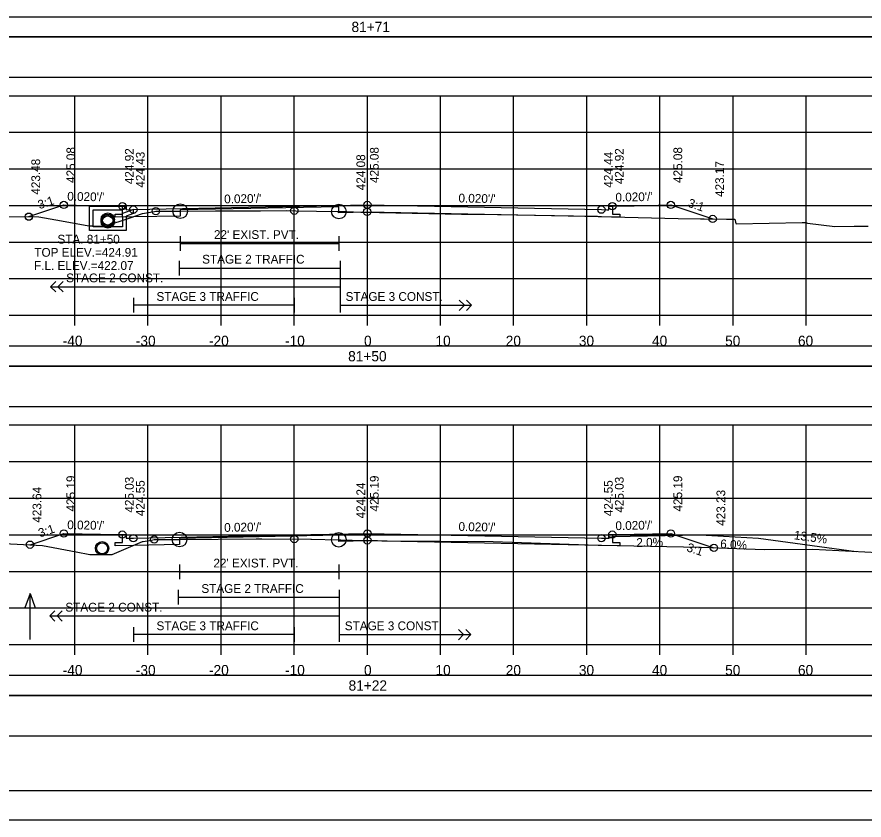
# Model space of a CAD drawing. Extents: x 1371057 to 1372761, y 380005 to 390517.
# Drawn here: x 1371513 to 1371628.8, y 387898.6 to 388008.3 of the extents above; entities that cross this region are included whole.
import ezdxf

# ---------------------------------------------------------------- set-up
doc = ezdxf.new("R2010")
doc.units = 0
for name, color, linetype in [('R_Alt Surface', 7, 'Continuous'), ('R_Axis', 7, 'Continuous'), ('R_Axis Annot', 7, 'Continuous'), ('R_Border', 7, 'Continuous'), ('R_Detour', 7, 'Continuous'), ('R_Dimension', 7, 'Continuous'), ('R_Drive', 7, 'Continuous'), ('R_Exist Surface', 7, 'Continuous'), ('R_Fin Surface', 7, 'Continuous'), ('R_Grid', 7, 'Continuous'), ('R_No Plot', 7, 'Continuous'), ('R_Striping', 7, 'Continuous'), ('R_Water', 7, 'Continuous'), ('R_Water Annot', 7, 'Continuous'), ('R_Xsect Elev', 7, 'Continuous'), ('R_Xsect Slope', 7, 'Continuous')]:
    doc.layers.add(name, color=color, linetype=linetype)

msp = doc.modelspace()

# ---------------------------------------------------------------- linework, layer by layer
at = {"layer": 'R_Alt Surface'}
for points in [[(1371594.37, 387982.48), (1371594.37, 387981.4), (1371595.37, 387981.38), (1371595.37, 387980.95), (1371592.87, 387981), (1371560.87, 387981.64), (1371556.97, 387981.56), (1371556.97, 387982.39), (1371535.28, 387981.96), (1371535.28, 387981.13), (1371528.87, 387981), (1371526.37, 387980.95), (1371526.37, 387981.38), (1371527.37, 387981.4), (1371527.37, 387982.48)], [(1371594.37, 387982.48), (1371594.37, 387981.4), (1371595.37, 387981.38), (1371595.37, 387980.95), (1371592.87, 387981), (1371560.87, 387981.64), (1371556.97, 387981.56), (1371556.97, 387982.39), (1371535.28, 387981.96), (1371535.28, 387981.13), (1371528.87, 387981), (1371526.37, 387980.95), (1371526.37, 387981.38), (1371527.37, 387981.4), (1371527.37, 387982.48)], [(1371535.28, 387978.39), (1371535.28, 387976.39)], [(1371556.97, 387978.39), (1371556.97, 387976.39)], [(1371535.28, 387977.39), (1371556.97, 387977.39)], [(1371594.37, 387937.59), (1371594.37, 387936.51), (1371595.37, 387936.49), (1371595.37, 387936.06), (1371592.87, 387936.11), (1371560.87, 387936.75), (1371556.96, 387936.67), (1371556.96, 387937.5), (1371535.18, 387937.07), (1371535.17, 387936.24), (1371528.87, 387936.11), (1371526.37, 387936.06), (1371526.37, 387936.49), (1371527.37, 387936.51), (1371527.37, 387937.59)], [(1371594.37, 387937.59), (1371594.37, 387936.51), (1371595.37, 387936.49), (1371595.37, 387936.06), (1371592.87, 387936.11), (1371560.87, 387936.75), (1371556.96, 387936.67), (1371556.96, 387937.5), (1371535.18, 387937.07), (1371535.17, 387936.24), (1371528.87, 387936.11), (1371526.37, 387936.06), (1371526.37, 387936.49), (1371527.37, 387936.51), (1371527.37, 387937.59)], [(1371535.18, 387933.5), (1371535.18, 387931.5)], [(1371556.96, 387933.5), (1371556.96, 387931.5)], [(1371535.18, 387932.5), (1371556.96, 387932.5)]]:
    msp.add_lwpolyline(points, dxfattribs=at)
at = {"layer": 'R_Axis'}
for p, q in [((1371410.87, 387967.57), (1371710.87, 387967.57)), ((1371520.87, 387966.17), (1371520.87, 387967.57)), ((1371530.87, 387966.17), (1371530.87, 387967.57)), ((1371540.87, 387966.17), (1371540.87, 387967.57)), ((1371550.87, 387966.17), (1371550.87, 387967.57)), ((1371560.87, 387966.17), (1371560.87, 387967.57)), ((1371570.87, 387966.17), (1371570.87, 387967.57)), ((1371580.87, 387966.17), (1371580.87, 387967.57)), ((1371590.87, 387966.17), (1371590.87, 387967.57)), ((1371600.87, 387966.17), (1371600.87, 387967.57)), ((1371610.87, 387966.17), (1371610.87, 387967.57)), ((1371620.87, 387966.17), (1371620.87, 387967.57)), ((1371410.87, 387922.57), (1371710.87, 387922.57)), ((1371520.87, 387921.17), (1371520.87, 387922.57)), ((1371530.87, 387921.17), (1371530.87, 387922.57)), ((1371540.87, 387921.17), (1371540.87, 387922.57)), ((1371550.87, 387921.17), (1371550.87, 387922.57)), ((1371560.87, 387921.17), (1371560.87, 387922.57)), ((1371570.87, 387921.17), (1371570.87, 387922.57)), ((1371580.87, 387921.17), (1371580.87, 387922.57)), ((1371590.87, 387921.17), (1371590.87, 387922.57)), ((1371600.87, 387921.17), (1371600.87, 387922.57)), ((1371610.87, 387921.17), (1371610.87, 387922.57)), ((1371620.87, 387921.17), (1371620.87, 387922.57))]:
    msp.add_line(p, q, dxfattribs=at)
at = {"layer": 'R_Border'}
msp.add_line((1371719.05, 387902.57), (1371402.87, 387902.57), dxfattribs=at)
at = {"layer": 'R_Detour'}
for points in [[(1371407.72, 388005.61), (1371714.03, 388005.61), (1371714.03, 388008.32), (1371407.72, 388008.32)], [(1371407.72, 387960.61), (1371714.03, 387960.61), (1371714.03, 387963.32), (1371407.72, 387963.32)], [(1371407.72, 387915.61), (1371714.03, 387915.61), (1371714.03, 387918.32), (1371407.72, 387918.32)]]:
    msp.add_lwpolyline(points, close=True, dxfattribs=at)
at = {"layer": 'R_Dimension'}
for points in [[(1371407.72, 388000.09), (1371714.03, 388000.09), (1371714.03, 388005.61), (1371407.72, 388005.61)], [(1371407.72, 387955.09), (1371714.03, 387955.09), (1371714.03, 387960.61), (1371407.72, 387960.61)], [(1371407.72, 387910.09), (1371714.03, 387910.09), (1371714.03, 387915.61), (1371407.72, 387915.61)]]:
    msp.add_lwpolyline(points, close=True, dxfattribs=at)
at = {"layer": 'R_Drive'}
for p, q in [((1371593.87, 387937.09), (1371594.37, 387937.34)), ((1371594.37, 387937.34), (1371606.37, 387937.58)), ((1371606.37, 387937.58), (1371614.35, 387937.1)), ((1371614.35, 387937.1), (1371627.69, 387935.3))]:
    msp.add_line(p, q, dxfattribs=at)
at = {"layer": 'R_Exist Surface'}
for points in [[(1371504.51, 387981.1), (1371515.94, 387981.03), (1371519.06, 387980.46), (1371522.76, 387979.79), (1371523.43, 387979.77), (1371524.98, 387979.74), (1371528.45, 387980.87), (1371530.12, 387981.48), (1371531.76, 387981.76), (1371531.95, 387981.79), (1371532.32, 387981.79), (1371535.28, 387981.79), (1371535.3, 387981.79), (1371535.36, 387981.78), (1371540.09, 387981.82), (1371542.1, 387981.84), (1371546.21, 387981.85), (1371546.21, 387981.85), (1371546.21, 387981.85), (1371546.26, 387981.85), (1371549.87, 387981.86), (1371551.07, 387981.85), (1371556.72, 387981.74), (1371556.97, 387981.74), (1371558, 387981.73), (1371559.97, 387981.67), (1371560.71, 387981.65), (1371560.84, 387981.65), (1371560.88, 387981.65), (1371562.52, 387981.6), (1371573.73, 387981.36), (1371578.67, 387981.34), (1371591.66, 387981.11), (1371592.1, 387981.1), (1371592.27, 387981.09), (1371592.44, 387981.08), (1371603.35, 387980.78), (1371606.41, 387980.74), (1371606.92, 387980.74), (1371610, 387980.72), (1371610.38, 387980.72), (1371610.4, 387980.72), (1371610.7, 387980.72), (1371610.97, 387980.72), (1371611.1, 387980.72), (1371611.23, 387980.28), (1371611.3, 387980.07), (1371620.31, 387980.23), (1371620.38, 387980.23), (1371620.82, 387980.24), (1371621.05, 387980.14), (1371624.78, 387979.69), (1371627.43, 387979.72), (1371629.33, 387979.74)], [(1371508.55, 387936.52), (1371516.45, 387936.12), (1371521.03, 387935.24), (1371522.93, 387934.89), (1371525.55, 387934.86), (1371525.99, 387934.85), (1371530.13, 387936.65), (1371530.17, 387936.66), (1371530.23, 387936.67), (1371531.33, 387936.84), (1371531.73, 387936.92), (1371532.47, 387936.92), (1371535.18, 387936.92), (1371535.18, 387936.92), (1371535.28, 387936.9), (1371545.68, 387937.01), (1371546.02, 387937.02), (1371546.02, 387937.02), (1371546.42, 387937.02), (1371553.13, 387936.95), (1371553.25, 387936.95), (1371556.94, 387936.88), (1371556.96, 387936.88), (1371557.25, 387936.88), (1371560.35, 387936.8), (1371560.87, 387936.8), (1371561.59, 387936.79), (1371562.25, 387936.79), (1371562.86, 387936.74), (1371563.15, 387936.76), (1371563.59, 387936.76), (1371578.08, 387936.66), (1371589.74, 387936.22), (1371592.42, 387936.16), (1371595.03, 387936.09), (1371606.37, 387935.86), (1371615.14, 387935.55), (1371621.78, 387935.62), (1371636.01, 387934.86)]]:
    msp.add_lwpolyline(points, dxfattribs=at)
at = {"layer": 'R_Fin Surface'}
for points in [[(1371514.57, 387981.04), (1371519.37, 387982.64), (1371521.07, 387982.61), (1371524.37, 387982.54), (1371525.22, 387982.52), (1371527.37, 387982.48), (1371527.71, 387982.48), (1371527.87, 387982.48), (1371527.88, 387981.98), (1371528.87, 387982), (1371542.29, 387982.27), (1371560.87, 387982.64), (1371592.87, 387982), (1371592.87, 387982), (1371593.62, 387981.99), (1371593.87, 387981.98), (1371593.87, 387982.48), (1371594, 387982.48), (1371594.37, 387982.48), (1371596.3, 387982.52), (1371597.37, 387982.54), (1371598.89, 387982.57), (1371602.37, 387982.64), (1371604.84, 387981.82), (1371608.09, 387980.73)], [(1371514.74, 387936.21), (1371514.75, 387936.21), (1371519.37, 387937.75), (1371519.37, 387937.75), (1371524.37, 387937.65), (1371526.54, 387937.61), (1371527.37, 387937.59), (1371527.87, 387937.59), (1371527.88, 387937.09), (1371528.87, 387937.11), (1371550.55, 387937.55), (1371560.84, 387937.75), (1371560.87, 387937.75), (1371581.49, 387937.34), (1371592.87, 387937.11), (1371592.87, 387937.11), (1371593.41, 387937.1), (1371593.87, 387937.09), (1371593.87, 387937.59), (1371593.9, 387937.59), (1371594.37, 387937.59), (1371597.37, 387937.65), (1371602.37, 387937.75), (1371608.26, 387935.79)]]:
    msp.add_lwpolyline(points, dxfattribs=at)
at = {"layer": 'R_Grid'}
for p, q in [((1371410.87, 387997.57), (1371710.87, 387997.57)), ((1371520.87, 387967.57), (1371520.87, 387997.57)), ((1371530.87, 387967.57), (1371530.87, 387997.57)), ((1371540.87, 387967.57), (1371540.87, 387997.57)), ((1371550.87, 387967.57), (1371550.87, 387997.57)), ((1371560.87, 387967.57), (1371560.87, 387997.57)), ((1371570.87, 387967.57), (1371570.87, 387997.57)), ((1371580.87, 387967.57), (1371580.87, 387997.57)), ((1371590.87, 387967.57), (1371590.87, 387997.57)), ((1371600.87, 387967.57), (1371600.87, 387997.57)), ((1371610.87, 387967.57), (1371610.87, 387997.57)), ((1371620.87, 387967.57), (1371620.87, 387997.57)), ((1371410.87, 387992.57), (1371710.87, 387992.57)), ((1371410.87, 387987.57), (1371710.87, 387987.57)), ((1371410.87, 387982.57), (1371710.87, 387982.57)), ((1371410.87, 387977.57), (1371710.87, 387977.57)), ((1371410.87, 387972.57), (1371710.87, 387972.57)), ((1371410.87, 387967.57), (1371710.87, 387967.57)), ((1371410.87, 387952.57), (1371710.87, 387952.57)), ((1371520.87, 387922.57), (1371520.87, 387952.57)), ((1371530.87, 387922.57), (1371530.87, 387952.57)), ((1371540.87, 387922.57), (1371540.87, 387952.57)), ((1371550.87, 387922.57), (1371550.87, 387952.57)), ((1371560.87, 387922.57), (1371560.87, 387952.57)), ((1371570.87, 387922.57), (1371570.87, 387952.57)), ((1371580.87, 387922.57), (1371580.87, 387952.57)), ((1371590.87, 387922.57), (1371590.87, 387952.57)), ((1371600.87, 387922.57), (1371600.87, 387952.57)), ((1371610.87, 387922.57), (1371610.87, 387952.57)), ((1371620.87, 387922.57), (1371620.87, 387952.57)), ((1371410.87, 387947.57), (1371710.87, 387947.57)), ((1371410.87, 387942.57), (1371710.87, 387942.57)), ((1371410.87, 387937.57), (1371710.87, 387937.57)), ((1371410.87, 387932.57), (1371710.87, 387932.57)), ((1371410.87, 387927.57), (1371710.87, 387927.57)), ((1371410.87, 387922.57), (1371710.87, 387922.57))]:
    msp.add_line(p, q, dxfattribs=at)
at = {"layer": 'R_No Plot'}
msp.add_line((1371390.47, 387898.59), (1371723.8, 387898.59), dxfattribs=at)
for points in [[(1371390.46, 388111.92), (1371723.8, 388111.92), (1371723.8, 387898.58), (1371390.46, 387898.58)], [(1371636.79, 388108.03), (1371656.41, 388108.03), (1371656.41, 388098.15), (1371672.52, 388098.15), (1371695.72, 388098.15), (1371695.84, 388069.99), (1371719.05, 388069.99), (1371719.05, 387902.57), (1371402.87, 387902.57), (1371402.87, 388108.03)]]:
    msp.add_lwpolyline(points, close=True, dxfattribs=at)
for centre, radius in [((1371519.37, 387982.64), 0.5), ((1371527.37, 387982.48), 0.5), ((1371528.87, 387982), 0.5), ((1371535.28, 387981.79), 1), ((1371556.97, 387981.74), 1), ((1371560.87, 387982.64), 0.5), ((1371592.87, 387982), 0.5), ((1371594.37, 387982.48), 0.5), ((1371602.37, 387982.64), 0.5), ((1371514.57, 387981.04), 0.5), ((1371525.37, 387980.64), 0.917), ((1371531.95, 387981.79), 0.5), ((1371550.88, 387981.85), 0.5), ((1371560.84, 387981.71), 0.5), ((1371525.37, 387980.39), 0.917), ((1371608.09, 387980.73), 0.5), ((1371519.37, 387937.75), 0.5), ((1371527.37, 387937.59), 0.5), ((1371528.87, 387937.11), 0.5), ((1371531.73, 387936.92), 0.5), ((1371535.18, 387936.92), 1), ((1371550.88, 387936.98), 0.5), ((1371556.96, 387936.88), 1), ((1371560.87, 387937.75), 0.5), ((1371592.87, 387937.11), 0.5), ((1371594.37, 387937.59), 0.5), ((1371602.37, 387937.75), 0.5), ((1371514.74, 387936.21), 0.5), ((1371524.6, 387935.72), 0.917), ((1371560.87, 387936.8), 0.5), ((1371608.26, 387935.79), 0.5)]:
    msp.add_circle(centre, radius, dxfattribs=at)
at = {"layer": 'R_Striping'}
for p, q in [((1371535.12, 387975.02), (1371535.12, 387973.02)), ((1371557.13, 387975.02), (1371557.13, 387967.93)), ((1371535.12, 387974.02), (1371557.13, 387974.02)), ((1371517.56, 387971.47), (1371518.26, 387972.18)), ((1371518.56, 387971.47), (1371519.26, 387972.18)), ((1371517.56, 387971.47), (1371557.13, 387971.47)), ((1371518.26, 387970.76), (1371517.56, 387971.47)), ((1371519.26, 387970.76), (1371518.56, 387971.47)), ((1371528.87, 387969.93), (1371528.87, 387967.93)), ((1371550.87, 387969.93), (1371550.87, 387967.93)), ((1371550.87, 387968.93), (1371528.87, 387968.93)), ((1371557.13, 387968.93), (1371575.13, 387968.93)), ((1371557.16, 387968.93), (1371567.16, 387968.93)), ((1371574.13, 387968.93), (1371573.42, 387969.64)), ((1371573.42, 387968.22), (1371574.13, 387968.93)), ((1371575.13, 387968.93), (1371574.42, 387969.64)), ((1371574.42, 387968.22), (1371575.13, 387968.93)), ((1371535.01, 387930.02), (1371535.01, 387928.02)), ((1371557.02, 387930.02), (1371557.02, 387922.93)), ((1371535.01, 387929.02), (1371557.02, 387929.02)), ((1371517.45, 387926.47), (1371518.15, 387927.18)), ((1371518.45, 387926.47), (1371519.15, 387927.18)), ((1371517.45, 387926.47), (1371557.02, 387926.47)), ((1371518.15, 387925.76), (1371517.45, 387926.47)), ((1371519.15, 387925.76), (1371518.45, 387926.47)), ((1371528.87, 387924.93), (1371528.87, 387922.93)), ((1371550.87, 387924.93), (1371550.87, 387922.93)), ((1371574.02, 387923.93), (1371573.32, 387924.64)), ((1371575.02, 387923.93), (1371574.32, 387924.64)), ((1371550.87, 387923.93), (1371528.87, 387923.93)), ((1371557.02, 387923.93), (1371575.02, 387923.93)), ((1371557.06, 387923.93), (1371567.06, 387923.93)), ((1371573.32, 387923.22), (1371574.02, 387923.93)), ((1371574.32, 387923.22), (1371575.02, 387923.93))]:
    msp.add_line(p, q, dxfattribs=at)
at = {"layer": 'R_Water'}
for p, q in [((1371522.87, 387982.48), (1371527.62, 387982.48)), ((1371522.87, 387980.98), (1371522.87, 387982.48)), ((1371523.37, 387980.98), (1371523.37, 387981.98)), ((1371523.37, 387981.98), (1371527.37, 387981.98)), ((1371527.7, 387982.31), (1371527.37, 387981.98)), ((1371528.87, 387982), (1371527.37, 387981.48)), ((1371527.37, 387980.98), (1371527.37, 387981.48)), ((1371527.7, 387982.31), (1371527.62, 387982.48)), ((1371528.87, 387981.47), (1371527.87, 387981.12)), ((1371527.87, 387980.98), (1371527.87, 387981.12))]:
    msp.add_line(p, q, dxfattribs=at)
for points in [[(1371528.87, 387981.47), (1371528.87, 387982)], [(1371527.87, 387980.98), (1371527.87, 387979.14), (1371525.37, 387979.14), (1371522.87, 387979.14), (1371522.87, 387980.98)], [(1371527.37, 387980.98), (1371527.37, 387979.64), (1371525.37, 387979.64), (1371523.37, 387979.64), (1371523.37, 387980.98)]]:
    msp.add_lwpolyline(points, dxfattribs=at)
for centre in [(1371525.37, 387980.64), (1371525.37, 387980.39), (1371524.6, 387935.72)]:
    msp.add_circle(centre, 0.75, dxfattribs=at)
at = {"layer": 'R_Water Annot'}
for p, q in [((1371514.75, 387929.52), (1371514.05, 387927.6)), ((1371514.75, 387923.24), (1371514.75, 387929.52)), ((1371514.75, 387929.52), (1371515.45, 387927.6))]:
    msp.add_line(p, q, dxfattribs=at)
at = {"layer": 'R_Xsect Elev'}
for p, q in [((1371560.87, 387981.65), (1371560.87, 387991.65)), ((1371560.87, 387936.8), (1371560.87, 387946.8))]:
    msp.add_line(p, q, dxfattribs=at)

# ---------------------------------------------------------------- texts
at = {"layer": 'R_Axis Annot'}
for s, p in [('81+71', (1371558.7, 388006.27)), ('-40', (1371519.21, 387963.37)), ('-30', (1371529.21, 387963.37)), ('-20', (1371539.21, 387963.37)), ('-10', (1371549.61, 387963.37)), ('0', (1371560.41, 387963.37)), ('10', (1371570.18, 387963.37)), ('20', (1371579.79, 387963.37)), ('30', (1371589.79, 387963.37)), ('40', (1371599.79, 387963.37)), ('50', (1371609.79, 387963.37)), ('60', (1371619.75, 387963.37)), ('81+50', (1371558.24, 387961.27)), ('-40', (1371519.21, 387918.37)), ('-30', (1371529.21, 387918.37)), ('-20', (1371539.21, 387918.37)), ('-10', (1371549.61, 387918.37)), ('0', (1371560.41, 387918.37)), ('10', (1371570.18, 387918.37)), ('20', (1371579.79, 387918.37)), ('30', (1371589.79, 387918.37)), ('40', (1371599.79, 387918.37)), ('50', (1371609.79, 387918.37)), ('60', (1371619.75, 387918.37)), ('81+22', (1371558.3, 387916.27))]:
    msp.add_text(s, height=1.4, dxfattribs=at).set_placement(p)
at = {"layer": 'R_Striping'}
for s, p in [('STAGE 2 TRAFFIC', (1371538.28, 387974.62)), ('STAGE 2 CONST.', (1371519.68, 387972.07)), ('STAGE 3 TRAFFIC', (1371532.03, 387969.53)), ('STAGE 3 CONST.', (1371557.89, 387969.53)), ('STAGE 2 TRAFFIC', (1371538.17, 387929.62)), ('STAGE 2 CONST.', (1371519.57, 387927.07)), ('STAGE 3 TRAFFIC', (1371532.03, 387924.53)), ('STAGE 3 CONST.', (1371557.78, 387924.53))]:
    msp.add_text(s, height=1.2, dxfattribs=at).set_placement(p)
at = {"layer": 'R_Water'}
for p in [(1371539.89, 387977.99), (1371539.82, 387933.1)]:
    msp.add_text("22' EXIST. PVT.", height=1.2, dxfattribs=at).set_placement(p)
at = {"layer": 'R_Water Annot'}
for s, p in [('STA. 81+50', (1371518.49, 387977.36)), ('TOP ELEV.=424.91', (1371515.33, 387975.56)), ('F.L. ELEV.=422.07', (1371515.29, 387973.76))]:
    msp.add_text(s, height=1.2, dxfattribs=at).set_placement(p)
at = {"layer": 'R_Xsect Elev'}
for s, rotation, p in [('425.08', 90, (1371520.92, 387985.64)), ('424.92', 90, (1371528.92, 387985.48)), ('424.43', 90, (1371530.42, 387985)), ('424.08', 90, (1371560.57, 387984.65)), ('425.08', 90, (1371562.42, 387985.64)), ('424.44', 90, (1371594.42, 387985)), ('424.92', 90, (1371595.92, 387985.48)), ('425.08', 90, (1371603.92, 387985.64)), ('423.48', 90, (1371516.12, 387984.04)), ('423.17', 90, (1371609.64, 387983.73)), ('425.19', 90, (1371520.92, 387940.75)), ('425.19', 90, (1371562.42, 387940.75)), ('425.19', 90, (1371603.92, 387940.75)), ('425.03', 90, (1371528.92, 387940.59)), ('424.55', 90, (1371530.42, 387940.11)), ('424.24', 90, (1371560.57, 387939.8)), ('424.55', 90, (1371594.42, 387940.11)), ('425.03', 90, (1371595.92, 387940.59)), ('423.64', 90, (1371516.29, 387939.21)), ('423.23', 90, (1371609.81, 387938.79)), ('13.5%', 352.3116, (1371619.15, 387936.96)), ('2.0%', 1.1458, (1371597.66, 387935.9)), ('6.0%', 356.5664, (1371609.09, 387935.75))]:
    msp.add_text(s, height=1.2, rotation=rotation, dxfattribs=at).set_placement(p)
at = {"layer": 'R_Xsect Slope'}
for s, rotation, p in [('3:1', 18.4378, (1371516.03, 387982.05)), ("0.020'/'", 358.8543, (1371519.82, 387983.23)), ("0.020'/'", 1.1458, (1371541.3, 387982.85)), ("0.020'/'", 358.8542, (1371573.32, 387982.99)), ("0.020'/'", 1.1459, (1371594.8, 387983.09)), ('3:1', 341.566, (1371604.6, 387982.42)), ('3:1', 18.4311, (1371516.11, 387937.19)), ("0.020'/'", 358.8542, (1371519.82, 387938.34)), ("0.020'/'", 1.1458, (1371541.3, 387937.96)), ("0.020'/'", 358.8542, (1371573.32, 387938.1)), ("0.020'/'", 1.1457, (1371594.8, 387938.2)), ('3:1', 341.5674, (1371604.44, 387935.35))]:
    msp.add_text(s, height=1.2, rotation=rotation, dxfattribs=at).set_placement(p)

doc.saveas('drawing.dxf')
